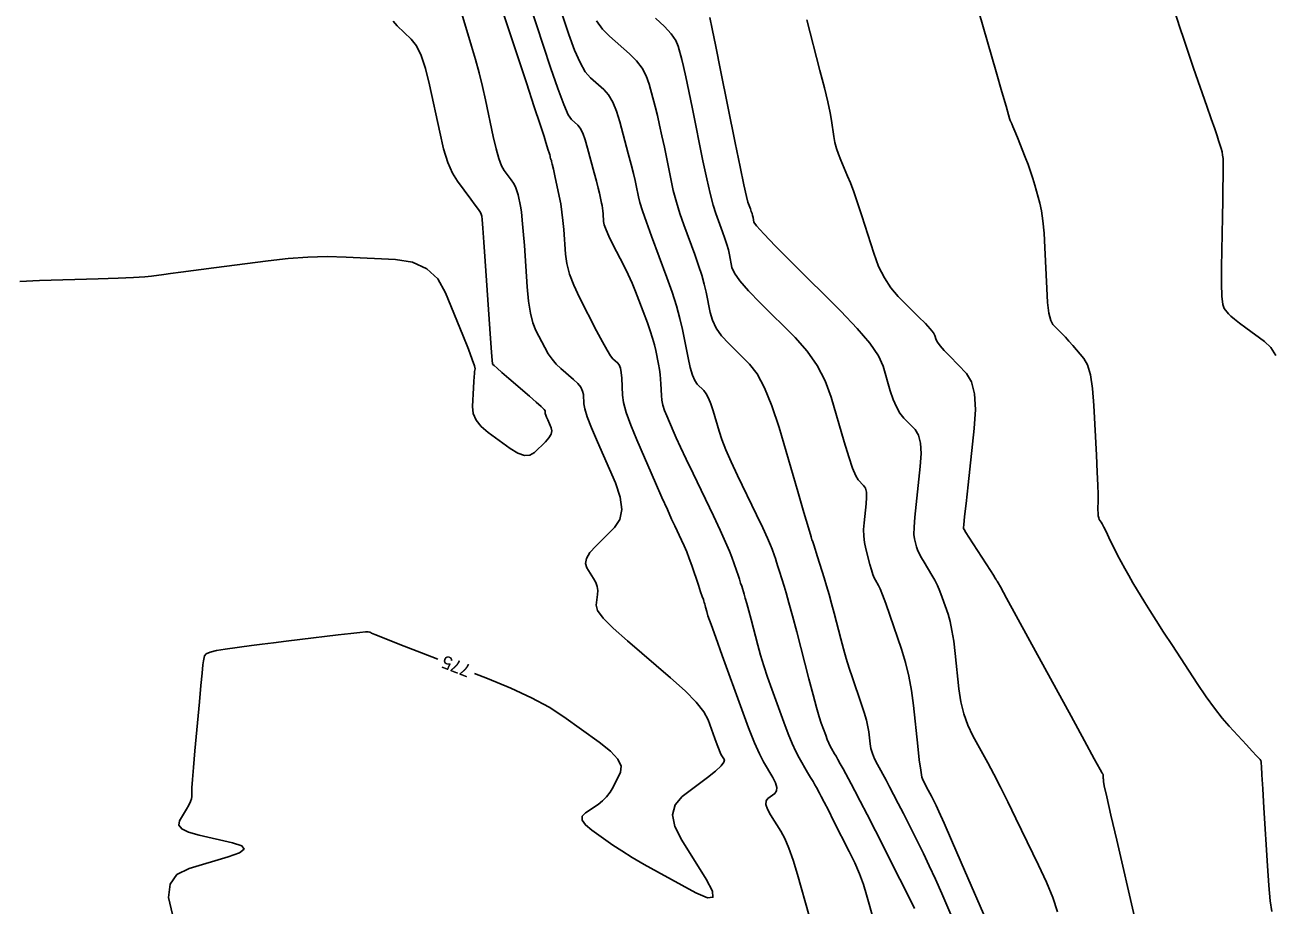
# Model space of a CAD drawing. Extents: x 2082232 to 2083549, y 592624 to 593832.
# Drawn here: x 2082963.1 to 2083030, y 593007.8 to 593054.9 of the extents above; entities that cross this region are included whole.
import ezdxf

# ---------------------------------------------------------------- set-up
doc = ezdxf.new("R2010")
doc.units = 0
doc.layers.add('DT_X_Contour_Major', color=7, linetype='Continuous')
doc.layers.add('DT_X_Contour_Minor', color=7, linetype='Continuous')

msp = doc.modelspace()

# ---------------------------------------------------------------- linework, layer by layer
at = {"layer": 'DT_X_Contour_Major'}
for points in [[(2082986.501, 593055.685), (2082987.075, 593053.785), (2082987.283, 593053.07), (2082987.476, 593052.35), (2082987.655, 593051.626), (2082987.819, 593050.896), (2082988.238, 593048.943), (2082988.393, 593048.279), (2082988.543, 593047.753), (2082988.688, 593047.363), (2082988.828, 593047.111), (2082989.196, 593046.622), (2082989.323, 593046.433), (2082989.428, 593046.235), (2082989.509, 593046.026), (2082989.569, 593045.807), (2082989.697, 593045.21), (2082989.746, 593044.911), (2082989.797, 593044.46), (2082989.851, 593043.858), (2082989.907, 593043.104), (2082990.06, 593040.892), (2082990.132, 593040.124), (2082990.234, 593039.476), (2082990.366, 593038.95), (2082990.528, 593038.545), (2082990.999, 593037.628), (2082991.185, 593037.299), (2082991.391, 593037.002), (2082991.617, 593036.736), (2082991.862, 593036.502), (2082992.543, 593035.92), (2082992.767, 593035.705), (2082992.93, 593035.499), (2082993.031, 593035.3), (2082993.069, 593035.109), (2082993.091, 593034.612), (2082993.143, 593034.345), (2082993.282, 593033.919), (2082993.51, 593033.332), (2082993.826, 593032.585), (2082994.784, 593030.381), (2082995.051, 593029.611), (2082995.133, 593028.955), (2082995.031, 593028.413), (2082994.745, 593027.985), (2082993.734, 593026.994), (2082993.419, 593026.642), (2082993.234, 593026.329), (2082993.177, 593026.056), (2082993.25, 593025.821), (2082993.615, 593025.25), (2082993.731, 593025.035), (2082993.806, 593024.821), (2082993.839, 593024.608), (2082993.83, 593024.395), (2082993.75, 593023.826), (2082993.833, 593023.547), (2082994.14, 593023.135), (2082994.672, 593022.59), (2082995.429, 593021.912), (2082997.745, 593019.927), (2082998.523, 593019.229), (2082999.117, 593018.622), (2082999.527, 593018.108), (2082999.755, 593017.686), (2083000.118, 593016.683), (2083000.243, 593016.343), (2083000.347, 593016.076), (2083000.43, 593015.882), (2083000.492, 593015.76), (2083000.627, 593015.531), (2083000.608, 593015.408), (2083000.45, 593015.21), (2083000.153, 593014.938), (2082999.716, 593014.591), (2082998.366, 593013.565), (2082997.985, 593013.131), (2082997.854, 593012.596), (2082997.973, 593011.962), (2082998.342, 593011.228), (2082999.66, 593009.137), (2082999.996, 593008.504), (2083000.016, 593008.171), (2082999.719, 593008.14), (2082999.106, 593008.409), (2082997.049, 593009.53), (2082996.321, 593009.935), (2082995.679, 593010.31), (2082995.124, 593010.654), (2082994.655, 593010.969), (2082993.519, 593011.766), (2082993.178, 593012.049), (2082993.007, 593012.299), (2082993.007, 593012.517), (2082993.177, 593012.701), (2082993.857, 593013.149), (2082994.099, 593013.333), (2082994.313, 593013.551), (2082994.501, 593013.8), (2082994.662, 593014.082), (2082995.054, 593014.879), (2082995.094, 593015.204), (2082994.918, 593015.581), (2082994.528, 593016.01), (2082993.923, 593016.492), (2082992.022, 593017.846), (2082991.232, 593018.355), (2082990.287, 593018.866), (2082989.188, 593019.379), (2082987.935, 593019.894), (2082987.226, 593020.169)], [(2082996.933, 593055.283), (2082997.416, 593054.833), (2082997.781, 593054.434), (2082998.029, 593054.086), (2082998.159, 593053.788), (2082998.352, 593053.062), (2082998.441, 593052.693), (2082998.565, 593052.131), (2082998.724, 593051.375), (2082998.917, 593050.427), (2082999.479, 593047.64), (2082999.681, 593046.679), (2082999.863, 593045.888), (2083000.027, 593045.267), (2083000.172, 593044.815), (2083000.534, 593043.835), (2083000.659, 593043.482), (2083000.763, 593043.158), (2083000.844, 593042.863), (2083000.905, 593042.597), (2083001.037, 593041.926), (2083001.169, 593041.618), (2083001.464, 593041.199), (2083001.922, 593040.667), (2083002.544, 593040.024), (2083004.42, 593038.161), (2083005.068, 593037.437), (2083005.606, 593036.663), (2083006.034, 593035.84), (2083006.352, 593034.967), (2083007.052, 593032.572), (2083007.296, 593031.772), (2083007.502, 593031.167), (2083007.669, 593030.759), (2083007.799, 593030.547), (2083008.095, 593030.241), (2083008.186, 593030.094), (2083008.24, 593029.88), (2083008.256, 593029.601), (2083008.233, 593029.255), (2083008.122, 593028.245), (2083008.096, 593027.874), (2083008.101, 593027.518), (2083008.138, 593027.177), (2083008.206, 593026.851), (2083008.429, 593026.003), (2083008.51, 593025.711), (2083008.587, 593025.473), (2083008.658, 593025.289), (2083008.725, 593025.159), (2083008.897, 593024.883), (2083008.982, 593024.706), (2083009.11, 593024.383), (2083009.28, 593023.914), (2083009.493, 593023.298), (2083010.117, 593021.462), (2083010.333, 593020.757), (2083010.512, 593020.02), (2083010.655, 593019.25), (2083010.76, 593018.448), (2083010.994, 593016.266), (2083011.077, 593015.538), (2083011.153, 593014.988), (2083011.22, 593014.618), (2083011.28, 593014.427), (2083011.428, 593014.157), (2083011.488, 593014.045), (2083011.558, 593013.912), (2083011.637, 593013.758), (2083011.726, 593013.584), (2083011.975, 593013.091), (2083012.13, 593012.761), (2083012.406, 593012.143), (2083012.805, 593011.235), (2083013.326, 593010.038), (2083014.879, 593006.462)], [(2082985.269, 593020.929), (2082984.387, 593021.271), (2082983.222, 593021.724), (2082982.389, 593022.05), (2082981.886, 593022.249), (2082981.715, 593022.321), (2082981.7, 593022.344), (2082981.691, 593022.352), (2082981.675, 593022.361), (2082981.65, 593022.37), (2082981.619, 593022.379), (2082981.525, 593022.403), (2082981.398, 593022.399), (2082981.089, 593022.37), (2082980.597, 593022.316), (2082979.922, 593022.236), (2082977.878, 593021.99), (2082977.141, 593021.901), (2082976.463, 593021.816), (2082975.845, 593021.736), (2082975.285, 593021.662), (2082973.873, 593021.47), (2082973.407, 593021.394), (2082973.067, 593021.31), (2082972.854, 593021.218), (2082972.767, 593021.117), (2082972.706, 593020.837), (2082972.675, 593020.622), (2082972.627, 593020.185), (2082972.563, 593019.528), (2082972.483, 593018.65), (2082972.247, 593016.013), (2082972.169, 593015.135), (2082972.115, 593014.479), (2082972.083, 593014.045), (2082972.074, 593013.834), (2082972.08, 593013.566), (2082972.064, 593013.449), (2082972.011, 593013.298), (2082971.923, 593013.113), (2082971.798, 593012.894), (2082971.416, 593012.265), (2082971.375, 593012.04), (2082971.537, 593011.837), (2082971.904, 593011.655), (2082972.475, 593011.494), (2082974.269, 593011.095), (2082974.759, 593010.936), (2082974.883, 593010.756), (2082974.642, 593010.556), (2082974.035, 593010.336), (2082971.93, 593009.722), (2082971.282, 593009.395), (2082970.918, 593008.874), (2082970.837, 593008.158), (2082971.04, 593007.249)]]:
    msp.add_lwpolyline(points, dxfattribs=at)
at = {"layer": 'DT_X_Contour_Minor'}
for points in [[(2082988.32, 593056.918), (2082990.017, 593051.811), (2082990.44, 593050.535), (2082990.756, 593049.578), (2082990.964, 593048.942), (2082991.065, 593048.627), (2082991.19, 593048.212), (2082991.232, 593048.072), (2082991.264, 593047.964), (2082991.286, 593047.887), (2082991.297, 593047.841), (2082991.314, 593047.76), (2082991.321, 593047.733), (2082991.327, 593047.711), (2082991.333, 593047.695), (2082991.339, 593047.685), (2082991.354, 593047.664), (2082991.37, 593047.607), (2082991.406, 593047.449), (2082991.463, 593047.192), (2082991.54, 593046.835), (2082991.773, 593045.749), (2082991.854, 593045.331), (2082991.921, 593044.892), (2082991.975, 593044.432), (2082992.016, 593043.952), (2082992.106, 593042.641), (2082992.179, 593042.128), (2082992.329, 593041.569), (2082992.557, 593040.967), (2082992.862, 593040.319), (2082993.779, 593038.533), (2082994.092, 593037.936), (2082994.342, 593037.487), (2082994.53, 593037.186), (2082994.655, 593037.032), (2082994.906, 593036.817), (2082994.99, 593036.704), (2082995.054, 593036.527), (2082995.099, 593036.286), (2082995.123, 593035.981), (2082995.162, 593035.081), (2082995.221, 593034.678), (2082995.371, 593034.144), (2082995.61, 593033.478), (2082995.94, 593032.682), (2082996.94, 593030.383), (2082997.285, 593029.593), (2082997.571, 593028.946), (2082997.798, 593028.443), (2082997.965, 593028.084), (2082998.333, 593027.316), (2082998.471, 593027.014), (2082998.608, 593026.686), (2082998.744, 593026.331), (2082998.879, 593025.949), (2082999.238, 593024.895), (2082999.357, 593024.546), (2082999.444, 593024.288), (2082999.501, 593024.122), (2082999.525, 593024.047), (2082999.55, 593023.97), (2082999.561, 593023.934), (2082999.575, 593023.881), (2082999.594, 593023.812), (2082999.616, 593023.727), (2082999.681, 593023.479), (2082999.751, 593023.262), (2082999.913, 593022.798), (2083000.167, 593022.087), (2083000.513, 593021.128), (2083001.557, 593018.241), (2083001.923, 593017.254), (2083002.239, 593016.458), (2083002.504, 593015.853), (2083002.718, 593015.439), (2083003.222, 593014.589), (2083003.37, 593014.297), (2083003.437, 593014.059), (2083003.422, 593013.874), (2083003.326, 593013.743), (2083002.961, 593013.466), (2083002.867, 593013.334), (2083002.859, 593013.145), (2083002.938, 593012.9), (2083003.102, 593012.598), (2083003.657, 593011.719), (2083003.868, 593011.327), (2083004.086, 593010.808), (2083004.311, 593010.164), (2083004.543, 593009.395), (2083005.17, 593007.175)], [(2082991.472, 593056.884), (2082992.294, 593054.408), (2082992.598, 593053.567), (2082992.891, 593052.898), (2082993.174, 593052.403), (2082993.446, 593052.082), (2082994.16, 593051.455), (2082994.415, 593051.17), (2082994.645, 593050.785), (2082994.851, 593050.301), (2082995.031, 593049.717), (2082995.478, 593048.025), (2082995.631, 593047.443), (2082995.753, 593046.962), (2082995.844, 593046.584), (2082995.904, 593046.309), (2082996.025, 593045.711), (2082996.103, 593045.411), (2082996.246, 593044.959), (2082996.455, 593044.356), (2082996.729, 593043.602), (2082997.546, 593041.388), (2082997.829, 593040.591), (2082998.062, 593039.859), (2082998.248, 593039.192), (2082998.384, 593038.59), (2082998.684, 593037.074), (2082998.799, 593036.559), (2082998.918, 593036.155), (2082999.043, 593035.859), (2082999.173, 593035.673), (2082999.527, 593035.322), (2082999.658, 593035.156), (2082999.785, 593034.92), (2082999.909, 593034.616), (2083000.03, 593034.243), (2083000.348, 593033.156), (2083000.5, 593032.701), (2083000.715, 593032.152), (2083000.996, 593031.507), (2083001.341, 593030.768), (2083002.346, 593028.671), (2083002.682, 593027.966), (2083002.935, 593027.424), (2083003.104, 593027.047), (2083003.191, 593026.832), (2083003.312, 593026.478), (2083003.363, 593026.325), (2083003.426, 593026.133), (2083003.5, 593025.901), (2083003.587, 593025.629), (2083003.832, 593024.852), (2083003.944, 593024.48), (2083004.093, 593023.945), (2083004.281, 593023.248), (2083004.506, 593022.389), (2083005.159, 593019.882), (2083005.385, 593019.028), (2083005.571, 593018.349), (2083005.718, 593017.843), (2083005.826, 593017.511), (2083006.063, 593016.857), (2083006.148, 593016.629), (2083006.228, 593016.435), (2083006.301, 593016.277), (2083006.367, 593016.152), (2083006.537, 593015.866), (2083006.613, 593015.735), (2083006.714, 593015.557), (2083006.839, 593015.33), (2083006.99, 593015.056), (2083007.425, 593014.261), (2083007.629, 593013.879), (2083007.914, 593013.329), (2083008.281, 593012.612), (2083008.73, 593011.728), (2083010.036, 593009.146), (2083010.478, 593008.267), (2083010.825, 593007.567)], [(2082990.174, 593056.063), (2082991.311, 593052.643), (2082991.7, 593051.506), (2082992.015, 593050.661), (2082992.257, 593050.108), (2082992.425, 593049.847), (2082992.774, 593049.541), (2082992.905, 593049.378), (2082993.036, 593049.12), (2082993.167, 593048.766), (2082993.299, 593048.317), (2082993.649, 593046.991), (2082993.768, 593046.539), (2082993.861, 593046.178), (2082993.928, 593045.908), (2082993.97, 593045.729), (2082994.046, 593045.373), (2082994.073, 593045.237), (2082994.095, 593045.096), (2082994.112, 593044.95), (2082994.125, 593044.799), (2082994.153, 593044.39), (2082994.191, 593044.2), (2082994.284, 593043.936), (2082994.432, 593043.598), (2082994.635, 593043.186), (2082995.25, 593041.988), (2082995.473, 593041.538), (2082995.68, 593041.086), (2082995.872, 593040.632), (2082996.048, 593040.176), (2082996.499, 593038.956), (2082996.654, 593038.521), (2082996.78, 593038.13), (2082996.878, 593037.783), (2082996.948, 593037.481), (2082997.095, 593036.732), (2082997.145, 593036.457), (2082997.184, 593036.192), (2082997.211, 593035.936), (2082997.227, 593035.692), (2082997.254, 593035.053), (2082997.279, 593034.805), (2082997.335, 593034.543), (2082997.42, 593034.265), (2082997.536, 593033.972), (2082997.885, 593033.17), (2082998.05, 593032.801), (2082998.284, 593032.295), (2082998.587, 593031.653), (2082998.959, 593030.873), (2083000.042, 593028.614), (2083000.409, 593027.839), (2083000.697, 593027.21), (2083000.906, 593026.728), (2083001.035, 593026.391), (2083001.275, 593025.687), (2083001.36, 593025.436), (2083001.435, 593025.211), (2083001.5, 593025.011), (2083001.556, 593024.838), (2083001.691, 593024.411), (2083001.752, 593024.207), (2083001.834, 593023.913), (2083001.937, 593023.53), (2083002.061, 593023.058), (2083002.42, 593021.68), (2083002.568, 593021.145), (2083002.742, 593020.573), (2083002.942, 593019.965), (2083003.169, 593019.319), (2083003.81, 593017.549), (2083004.041, 593016.932), (2083004.256, 593016.408), (2083004.454, 593015.978), (2083004.634, 593015.641), (2083005.093, 593014.867), (2083005.252, 593014.599), (2083005.383, 593014.375), (2083005.487, 593014.194), (2083005.563, 593014.057), (2083005.731, 593013.75), (2083005.825, 593013.572), (2083005.982, 593013.267), (2083006.202, 593012.836), (2083006.485, 593012.278), (2083007.322, 593010.622), (2083007.616, 593010.011), (2083007.87, 593009.421), (2083008.083, 593008.851), (2083008.256, 593008.301), (2083008.662, 593006.862)], [(2082982.87, 593055.119), (2082983.092, 593054.873), (2082983.847, 593054.156), (2082984.12, 593053.801), (2082984.373, 593053.275), (2082984.607, 593052.578), (2082984.822, 593051.709), (2082985.367, 593049.165), (2082985.58, 593048.285), (2082985.81, 593047.554), (2082986.055, 593046.972), (2082986.318, 593046.538), (2082987.039, 593045.579), (2082987.276, 593045.26), (2082987.449, 593045.02), (2082987.556, 593044.86), (2082987.597, 593044.78), (2082987.62, 593044.672), (2082987.638, 593044.49), (2082987.673, 593044.027), (2082987.727, 593043.283), (2082987.799, 593042.256), (2082988.013, 593039.143), (2082988.085, 593038.12), (2082988.139, 593037.383), (2082988.175, 593036.934), (2082988.193, 593036.772), (2082988.218, 593036.723), (2082988.279, 593036.662), (2082988.441, 593036.517), (2082988.705, 593036.287), (2082989.07, 593035.973), (2082990.18, 593035.023), (2082990.544, 593034.706), (2082990.805, 593034.47), (2082990.962, 593034.314), (2082991.016, 593034.238), (2082991.02, 593034.143), (2082991.03, 593034.092), (2082991.057, 593034.01), (2082991.1, 593033.897), (2082991.161, 593033.754), (2082991.344, 593033.332), (2082991.377, 593033.166), (2082991.338, 593032.986), (2082991.226, 593032.792), (2082991.042, 593032.584), (2082990.456, 593032.009), (2082990.208, 593031.86), (2082989.906, 593031.846), (2082989.549, 593031.966), (2082989.137, 593032.22), (2082987.965, 593033.076), (2082987.583, 593033.404), (2082987.316, 593033.746), (2082987.164, 593034.102), (2082987.126, 593034.471), (2082987.179, 593035.475), (2082987.198, 593035.812), (2082987.214, 593036.068), (2082987.229, 593036.244), (2082987.241, 593036.34), (2082987.271, 593036.49), (2082987.238, 593036.645), (2082987.115, 593036.998), (2082986.904, 593037.549), (2082986.604, 593038.298), (2082985.685, 593040.56), (2082985.259, 593041.308), (2082984.67, 593041.856), (2082983.918, 593042.204), (2082983.003, 593042.352), (2082980.345, 593042.479), (2082979.336, 593042.502), (2082978.303, 593042.478), (2082977.247, 593042.405), (2082976.167, 593042.285), (2082973.254, 593041.899), (2082971.493, 593041.666), (2082970.929, 593041.591), (2082970.577, 593041.545), (2082969.92, 593041.458), (2082969.556, 593041.425), (2082968.96, 593041.391), (2082968.129, 593041.355), (2082967.066, 593041.319), (2082963.919, 593041.22), (2082962.865, 593041.163)], [(2082993.766, 593055.135), (2082994.09, 593054.698), (2082994.468, 593054.316), (2082995.547, 593053.369), (2082995.915, 593053.002), (2082996.213, 593052.61), (2082996.44, 593052.193), (2082996.595, 593051.752), (2082996.915, 593050.544), (2082997.036, 593050.068), (2082997.159, 593049.546), (2082997.284, 593048.98), (2082997.411, 593048.368), (2082997.752, 593046.675), (2082997.892, 593046.045), (2082998.055, 593045.424), (2082998.241, 593044.812), (2082998.451, 593044.208), (2082999.04, 593042.612), (2082999.244, 593042.036), (2082999.413, 593041.508), (2082999.546, 593041.027), (2082999.645, 593040.594), (2082999.861, 593039.5), (2082999.984, 593039.089), (2083000.191, 593038.677), (2083000.483, 593038.263), (2083000.859, 593037.849), (2083001.973, 593036.741), (2083002.386, 593036.217), (2083002.788, 593035.475), (2083003.18, 593034.516), (2083003.561, 593033.339), (2083004.564, 593029.911), (2083004.894, 593028.785), (2083005.13, 593027.978), (2083005.274, 593027.49), (2083005.325, 593027.321), (2083005.337, 593027.296), (2083005.341, 593027.287), (2083005.344, 593027.281), (2083005.346, 593027.276), (2083005.347, 593027.273), (2083005.349, 593027.269), (2083005.366, 593027.215), (2083005.417, 593027.055), (2083005.617, 593026.42), (2083005.974, 593025.293), (2083006.108, 593024.858), (2083006.242, 593024.398), (2083006.377, 593023.914), (2083006.513, 593023.405), (2083006.875, 593022.014), (2083007.015, 593021.493), (2083007.166, 593020.973), (2083007.327, 593020.454), (2083007.499, 593019.935), (2083007.968, 593018.553), (2083008.126, 593018.069), (2083008.245, 593017.655), (2083008.327, 593017.311), (2083008.372, 593017.036), (2083008.44, 593016.397), (2083008.484, 593016.148), (2083008.565, 593015.88), (2083008.683, 593015.592), (2083008.837, 593015.285), (2083009.299, 593014.442), (2083009.486, 593014.093), (2083009.704, 593013.679), (2083009.951, 593013.2), (2083010.228, 593012.656), (2083011.005, 593011.118), (2083011.304, 593010.514), (2083011.616, 593009.855), (2083011.941, 593009.141), (2083012.28, 593008.371), (2083013.203, 593006.246)], [(2082999.846, 593055.318), (2082999.971, 593054.715), (2083000.164, 593053.771), (2083000.424, 593052.486), (2083001.207, 593048.604), (2083001.47, 593047.313), (2083001.672, 593046.353), (2083001.813, 593045.722), (2083001.894, 593045.421), (2083002.028, 593045.058), (2083002.074, 593044.928), (2083002.113, 593044.808), (2083002.143, 593044.698), (2083002.165, 593044.6), (2083002.214, 593044.351), (2083002.354, 593044.147), (2083002.736, 593043.72), (2083003.361, 593043.071), (2083004.229, 593042.2), (2083006.866, 593039.58), (2083007.749, 593038.658), (2083008.422, 593037.859), (2083008.883, 593037.181), (2083009.133, 593036.625), (2083009.519, 593035.306), (2083009.674, 593034.844), (2083009.848, 593034.448), (2083010.042, 593034.118), (2083010.255, 593033.855), (2083010.849, 593033.241), (2083011.034, 593032.944), (2083011.142, 593032.514), (2083011.173, 593031.951), (2083011.127, 593031.256), (2083010.904, 593029.223), (2083010.836, 593028.537), (2083010.799, 593028.001), (2083010.793, 593027.616), (2083010.82, 593027.381), (2083010.931, 593026.957), (2083010.988, 593026.786), (2083011.074, 593026.591), (2083011.189, 593026.37), (2083011.334, 593026.126), (2083011.759, 593025.441), (2083011.913, 593025.174), (2083012.056, 593024.885), (2083012.188, 593024.576), (2083012.309, 593024.245), (2083012.618, 593023.336), (2083012.729, 593022.949), (2083012.83, 593022.469), (2083012.921, 593021.898), (2083013.002, 593021.234), (2083013.204, 593019.342), (2083013.308, 593018.653), (2083013.468, 593018.004), (2083013.683, 593017.396), (2083013.954, 593016.829), (2083014.752, 593015.37), (2083015.07, 593014.774), (2083015.428, 593014.08), (2083015.824, 593013.287), (2083016.259, 593012.396), (2083017.472, 593009.889), (2083017.889, 593008.985), (2083018.229, 593008.156), (2083018.493, 593007.4)], [(2083005.044, 593055.184), (2083005.75, 593052.478), (2083005.988, 593051.55), (2083006.171, 593050.795), (2083006.299, 593050.214), (2083006.372, 593049.805), (2083006.495, 593048.946), (2083006.553, 593048.624), (2083006.634, 593048.304), (2083006.738, 593047.985), (2083006.864, 593047.667), (2083007.233, 593046.821), (2083007.385, 593046.45), (2083007.562, 593045.97), (2083007.764, 593045.383), (2083007.993, 593044.688), (2083008.637, 593042.689), (2083008.9, 593041.982), (2083009.205, 593041.361), (2083009.553, 593040.825), (2083009.943, 593040.373), (2083011.039, 593039.284), (2083011.402, 593038.915), (2083011.669, 593038.626), (2083011.84, 593038.415), (2083011.915, 593038.284), (2083011.986, 593038.039), (2083012.052, 593037.916), (2083012.194, 593037.729), (2083012.414, 593037.478), (2083012.71, 593037.163), (2083013.604, 593036.24), (2083013.882, 593035.795), (2083014.044, 593035.155), (2083014.092, 593034.319), (2083014.025, 593033.286), (2083013.693, 593030.272), (2083013.585, 593029.281), (2083013.507, 593028.569), (2083013.46, 593028.136), (2083013.444, 593027.981), (2083013.444, 593027.941), (2083013.476, 593027.878), (2083013.574, 593027.718), (2083013.737, 593027.461), (2083013.964, 593027.107), (2083014.659, 593026.034), (2083014.887, 593025.681), (2083015.051, 593025.427), (2083015.15, 593025.272), (2083015.186, 593025.216), (2083015.194, 593025.199), (2083015.2, 593025.189), (2083015.21, 593025.172), (2083015.224, 593025.147), (2083015.244, 593025.115), (2083015.301, 593025.02), (2083015.424, 593024.8), (2083015.748, 593024.209), (2083016.274, 593023.249), (2083017.002, 593021.918), (2083019.212, 593017.876), (2083019.939, 593016.548), (2083020.46, 593015.596), (2083020.777, 593015.02), (2083020.888, 593014.82), (2083020.913, 593014.787), (2083020.921, 593014.772), (2083020.928, 593014.752), (2083020.933, 593014.727), (2083020.935, 593014.696), (2083020.941, 593014.608), (2083020.943, 593014.574), (2083020.944, 593014.54), (2083020.946, 593014.506), (2083020.947, 593014.47), (2083020.95, 593014.375), (2083020.995, 593014.152), (2083021.129, 593013.553), (2083021.352, 593012.577), (2083021.664, 593011.227), (2083022.614, 593007.123)], [(2083014.269, 593055.615), (2083015.198, 593052.401), (2083015.505, 593051.342), (2083015.728, 593050.574), (2083015.867, 593050.097), (2083015.922, 593049.911), (2083015.958, 593049.805), (2083015.97, 593049.768), (2083015.981, 593049.74), (2083015.989, 593049.72), (2083015.996, 593049.707), (2083016.01, 593049.683), (2083016.034, 593049.626), (2083016.097, 593049.473), (2083016.198, 593049.223), (2083016.337, 593048.878), (2083016.758, 593047.828), (2083016.909, 593047.439), (2083017.045, 593047.058), (2083017.167, 593046.687), (2083017.274, 593046.323), (2083017.541, 593045.367), (2083017.633, 593044.95), (2083017.709, 593044.415), (2083017.769, 593043.763), (2083017.812, 593042.994), (2083017.907, 593040.786), (2083017.955, 593040.045), (2083018.027, 593039.478), (2083018.123, 593039.084), (2083018.244, 593038.865), (2083018.599, 593038.512), (2083018.743, 593038.364), (2083018.909, 593038.184), (2083019.098, 593037.974), (2083019.308, 593037.732), (2083019.898, 593037.046), (2083020.098, 593036.696), (2083020.255, 593036.16), (2083020.368, 593035.438), (2083020.439, 593034.53), (2083020.569, 593031.861), (2083020.612, 593030.96), (2083020.641, 593030.26), (2083020.659, 593029.761), (2083020.663, 593029.462), (2083020.658, 593028.933), (2083020.661, 593028.752), (2083020.673, 593028.607), (2083020.695, 593028.497), (2083020.727, 593028.423), (2083020.824, 593028.273), (2083020.878, 593028.18), (2083020.966, 593028.012), (2083021.088, 593027.771), (2083021.245, 593027.455), (2083021.709, 593026.514), (2083021.892, 593026.156), (2083022.09, 593025.788), (2083022.304, 593025.411), (2083022.534, 593025.023), (2083023.169, 593023.977), (2083023.44, 593023.538), (2083023.776, 593023.007), (2083024.178, 593022.384), (2083024.646, 593021.668), (2083025.979, 593019.636), (2083026.461, 593018.922), (2083026.905, 593018.303), (2083027.312, 593017.779), (2083027.683, 593017.35), (2083028.62, 593016.333), (2083028.929, 593015.998), (2083029.153, 593015.756), (2083029.291, 593015.607), (2083029.345, 593015.551), (2083029.372, 593015.527), (2083029.382, 593015.515), (2083029.389, 593015.497), (2083029.395, 593015.473), (2083029.399, 593015.444), (2083029.407, 593015.358), (2083029.419, 593015.185), (2083029.447, 593014.727), (2083029.492, 593013.986), (2083029.555, 593012.962), (2083029.743, 593009.853), (2083029.816, 593008.804), (2083029.894, 593007.99), (2083029.977, 593007.411)], [(2083024.8, 593055.562), (2083025.031, 593054.834), (2083025.272, 593054.097), (2083025.523, 593053.351), (2083025.783, 593052.597), (2083026.489, 593050.574), (2083026.727, 593049.89), (2083026.913, 593049.354), (2083027.044, 593048.967), (2083027.123, 593048.728), (2083027.263, 593048.289), (2083027.308, 593048.12), (2083027.341, 593047.943), (2083027.361, 593047.757), (2083027.367, 593047.563), (2083027.368, 593047.034), (2083027.365, 593046.735), (2083027.358, 593046.233), (2083027.346, 593045.53), (2083027.329, 593044.626), (2083027.277, 593041.944), (2083027.271, 593041.051), (2083027.293, 593040.383), (2083027.342, 593039.94), (2083027.419, 593039.722), (2083027.661, 593039.442), (2083027.787, 593039.315), (2083027.984, 593039.147), (2083028.252, 593038.937), (2083028.591, 593038.685), (2083029.591, 593037.956), (2083029.931, 593037.63), (2083030.2, 593037.201)]]:
    msp.add_lwpolyline(points, dxfattribs=at)

# ---------------------------------------------------------------- texts
at = {"layer": 'DT_X_Contour_Major'}
msp.add_text('775', height=0.7, rotation=158.79055, dxfattribs=at).set_placement((2082987.106, 593020.591))

doc.saveas('drawing.dxf')
